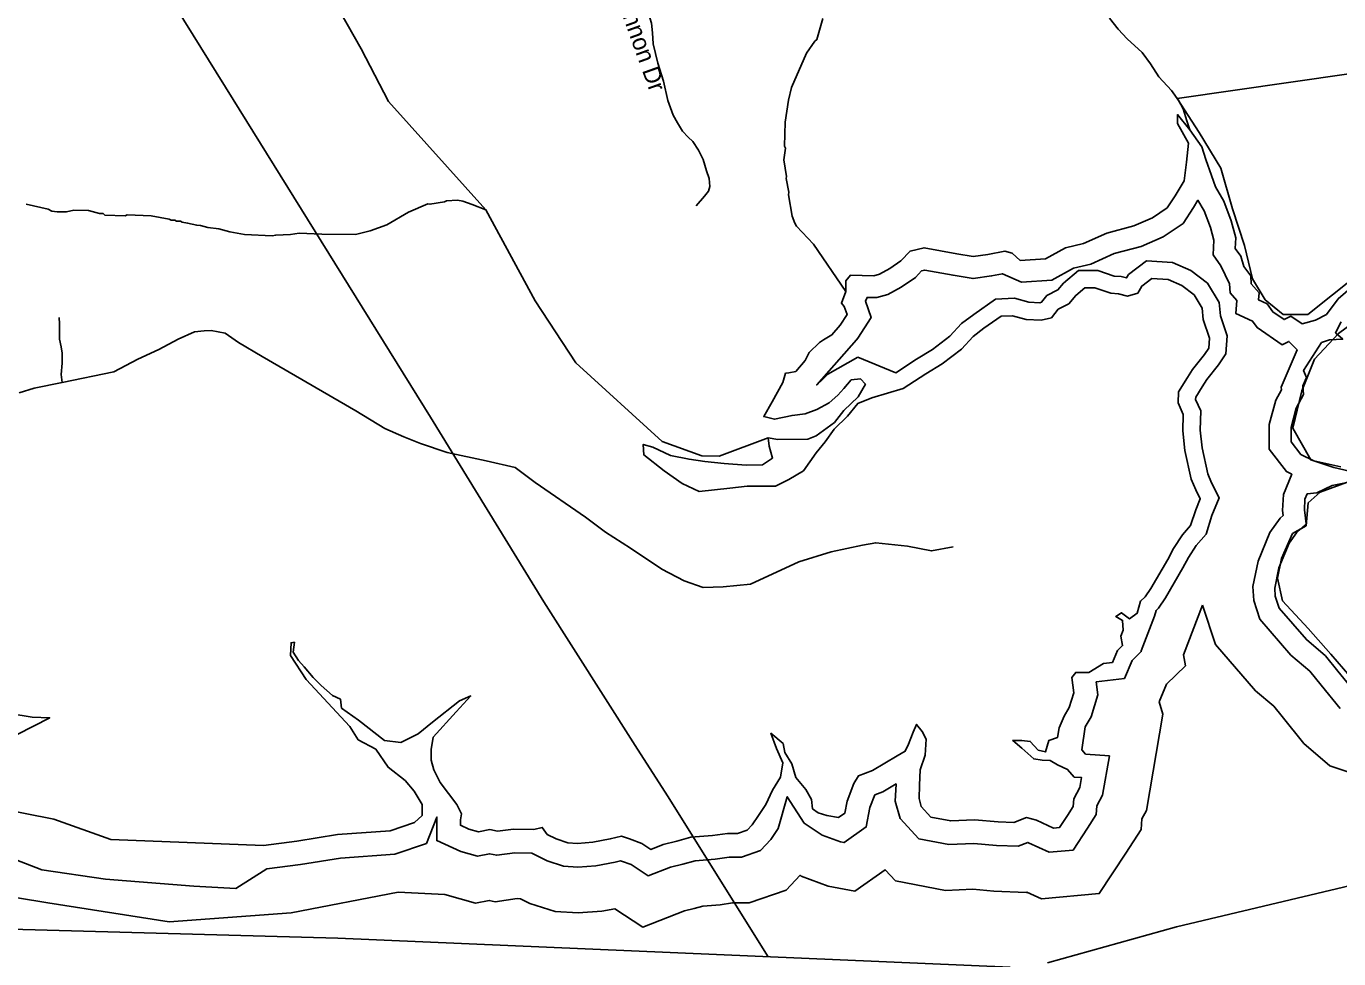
# Model space of a CAD drawing. Extents: x 1159738 to 1321356, y 736314 to 882035.
# Drawn here: x 1257270 to 1262980, y 748344 to 752399 of the extents above; entities that cross this region are included whole.
import ezdxf

# ---------------------------------------------------------------- set-up
doc = ezdxf.new("R2010")
doc.units = 0
for name, color, linetype in [('Exist Boundary Political City Limit New', 7, 'Continuous'), ('Exist Boundary Political CountyLine', 7, 'Continuous'), ('Exist Hydrographic Buffer Line', 7, 'Continuous'), ('Exist Hydrographic Creek Single Shore', 7, 'Continuous'), ('Exist Hydrographic Lake Shore', 7, 'Continuous'), ('Exist Hydrographic Misc Water Feature', 7, 'Continuous'), ('Exist Road Non-System Type 51', 7, 'Continuous'), ('Exist Road Non-System Type 51 Label', 7, 'Continuous'), ('Exist Road Secondary Type 51 Attributed', 7, 'Continuous'), ('Exist Utilities Electrical Transmission Line', 7, 'Continuous'), ('Map Preparation Boundary City Limit Buffer Line', 7, 'Continuous')]:
    doc.layers.add(name, color=color, linetype=linetype)

msp = doc.modelspace()

# ---------------------------------------------------------------- linework, layer by layer
at = {"layer": 'Exist Boundary Political City Limit New'}
for points in [[(1263060.1, 751317.4), (1262845.2, 751145.3), (1262737.8, 751145.3), (1262660.4, 751209.8), (1262604.6, 751300.2), (1262570.2, 751446.4), (1262518.6, 751605.5), (1262467, 751781.9), (1262372.5, 751936.7), (1262276.5, 752084.9), (1264003.4, 752333)], [(1262847.4, 750326), (1262899, 750373.3), (1263101, 750446.4), (1262959.1, 750480.8), (1262858.1, 750513.1), (1262780.8, 750650.7), (1262819.4, 750814.2), (1262875.3, 750951.8), (1262978.5, 751063.6), (1263073, 751132.4)], [(1263027.9, 749573.3), (1262946.2, 749667.9), (1262847.4, 749779.8), (1262735.6, 749900.2), (1262714.2, 749999.1), (1262731.3, 750085.1), (1262778.6, 750192.7), (1262838.8, 750227.1), (1262847.4, 750326)]]:
    msp.add_lwpolyline(points, dxfattribs=at)
at = {"layer": 'Exist Boundary Political CountyLine'}
for points in [[(1263842.9, 748855.2), (1262274.7, 748482.5), (1261713.3, 748325.6)], [(1261550.8, 748306.9), (1258624.9, 748432.8), (1256569.7, 748490), (1256129.9, 748512.9), (1255230.4, 748578.6), (1254565.9, 748689.5), (1253270, 748678.4), (1252660.8, 748623), (1251716.3, 748441.3), (1251200.5, 748361.6), (1250953.9, 748338.5)]]:
    msp.add_lwpolyline(points, dxfattribs=at)
at = {"layer": 'Exist Hydrographic Buffer Line'}
for points in [[(1262985.8, 749432.3), (1262903.1, 749534.2), (1262854.5, 749594.2), (1262772.2, 749664.7), (1262637.2, 749820.2), (1262610.3, 749902.1), (1262606.2, 749962.7), (1262629.1, 750072.3), (1262680.7, 750197.5), (1262724.7, 750259.8), (1262738, 750272), (1262735.5, 750293.8), (1262739.2, 750363.3), (1262775.4, 750451), (1262752.4, 750462.7), (1262678.1, 750560.2), (1262678.1, 750666.6), (1262706.2, 750772.6), (1262730.5, 750818.1), (1262729.8, 750829.6), (1262798.7, 750992.5), (1262763.7, 751028.6), (1262734.3, 751014.3), (1262625, 751088.5), (1262605.3, 751117.2), (1262531.9, 751150.4), (1262536.4, 751207.1), (1262507.4, 751239.3), (1262504.6, 751279.5), (1262467.4, 751358), (1262433.2, 751404.5), (1262436.7, 751468.7), (1262422.1, 751523.6), (1262394.7, 751597.1), (1262367.5, 751642.8), (1262348.3, 751611.3), (1262302.6, 751541.6), (1262215.8, 751483.3), (1262120.2, 751441.2), (1262002.7, 751410.3), (1261901.1, 751364.7), (1261826.2, 751346.5), (1261731.5, 751294.8), (1261600.1, 751286.3)], [(1260887.5, 750960.4), (1261053.5, 750892.5), (1261143.7, 750951.6), (1261212.4, 750993), (1261287.7, 751051), (1261339.4, 751105.9), (1261392.2, 751146.3), (1261486.3, 751212.2), (1261569.5, 751216.2), (1261631.5, 751198.6), (1261679.4, 751196.9), (1261687.4, 751198.7), (1261710.4, 751228.3), (1261758.2, 751252.7), (1261782, 751281.6), (1261847.5, 751337.2), (1261932.1, 751337.2), (1262003.4, 751312.5), (1262034.1, 751310.4), (1262056.9, 751304.8), (1262065.1, 751319.5), (1262144.5, 751379.4), (1262257.1, 751371.9), (1262336.1, 751336.8), (1262408.7, 751282.3), (1262459.4, 751197.9), (1262465.2, 751139.4), (1262494.1, 751052.7), (1262489.6, 750974.3), (1262456.5, 750926.1), (1262406, 750863.2), (1262386.1, 750831), (1262357.8, 750786.3), (1262357.5, 750776.4), (1262379.7, 750726.1), (1262376.9, 750642.9), (1262385.6, 750566.5), (1262410.4, 750452.8), (1262426.3, 750414.3), (1262460.5, 750348), (1262428.7, 750270.9), (1262402.7, 750189.7), (1262360.2, 750141.3), (1262326, 750089.5), (1262302.4, 750043.7), (1262226.3, 749913.3), (1262195.9, 749869.1), (1262185.4, 749858.9), (1262178.5, 749834.2), (1262120.5, 749683.1), (1262121.1, 749679.8), (1262081.2, 749641), (1262048, 749562.5), (1261925, 749547.5)], [(1261600.1, 751286.3), (1261516.9, 751322.7), (1261470, 751313.6), (1261389.3, 751301.6), (1261302.5, 751316.1), (1261178.7, 751338.9), (1261165.1, 751335.7), (1261138.1, 751306.3), (1261075.9, 751264), (1261018.5, 751233.1), (1260970.3, 751219), (1260928.3, 751220), (1260921.5, 751202.9), (1260945.9, 751132.1), (1260887.7, 751042.7), (1260882, 751036), (1260708.9, 750839.7), (1260734.2, 750862.6), (1260756.8, 750886.4), (1260887.5, 750960.4)], [(1262387.6, 749882.1), (1262304.7, 749665.9), (1262313.4, 749618.2), (1262231.2, 749538.4), (1262198.6, 749461)], [(1263923.6, 749057.9), (1263823.9, 749059.8), (1263732.1, 748998.2), (1263582.1, 749063.7), (1263485.7, 749052), (1263421.7, 749122.9), (1263350.4, 749118.4), (1263330, 749120.2), (1263231.1, 749090.7), (1263055, 749145.9), (1262942, 749182.5), (1262828.9, 749280), (1262733.9, 749397), (1262697.7, 749441.7), (1262618.3, 749509.7), (1262443.9, 749710.6), (1262387.6, 749882.1)], [(1261925, 749547.5), (1261932.1, 749492.2), (1261902.5, 749395.3), (1261877.3, 749351.9), (1261862.1, 749252.8), (1261879.1, 749233.6), (1261982.2, 749225.9), (1261952.8, 749054.8), (1261928.2, 749009.3), (1261925.5, 748971.8), (1261886.5, 748911.3), (1261824.6, 748816.8), (1261721, 748807.7), (1261630.4, 748848.7), (1261627.2, 748849.6), (1261584.9, 748832.8), (1261491.6, 748836), (1261392.6, 748845.2), (1261284.3, 748840.2), (1261153.2, 748865.6), (1261071.6, 748954.1), (1261050.9, 749029.5), (1261054, 749102.5), (1261054, 749103.9), (1260996.9, 749069.9), (1260961.9, 749056.3), (1260940.5, 749001), (1260924.7, 748916.9), (1260828.2, 748848.8), (1260812.4, 748851.7), (1260733.1, 748881.6), (1260654.5, 748934), (1260580.8, 749048.3), (1260541.1, 748910.2), (1260509.5, 748862.9), (1260464.2, 748814.1), (1260381.8, 748785.8), (1260327.9, 748785.8), (1260266.8, 748776.9), (1260179.6, 748770.2), (1260126.2, 748755.7), (1260072.9, 748742.8), (1259975.5, 748704.1), (1259902, 748753.1), (1259860.4, 748767.8), (1259854.8, 748769.7), (1259832.4, 748764.3), (1259747.9, 748748.4), (1259669.1, 748742.7), (1259607.5, 748746.3), (1259536, 748769.4), (1259469.4, 748802.7), (1259395.3, 748804.7), (1259317.3, 748793.9), (1259285.7, 748800.5), (1259232.7, 748790.2), (1259160, 748810.9), (1259055.9, 748858.1), (1259056.3, 748960.1), (1259011.6, 748845.7)], [(1262198.6, 749461), (1262215.4, 749408), (1262143.4, 748989), (1262123.5, 748952.2), (1262120.2, 748906.6), (1262053.3, 748802.8), (1261938, 748627.1), (1261686.5, 748604.9), (1261622.7, 748633.8), (1261619.6, 748632.5), (1261479, 748637.4), (1261388.1, 748645.8), (1261269.8, 748640.3), (1261051.2, 748682.8), (1261006.6, 748731.1), (1260874.4, 748637.9), (1260758.9, 748659.3), (1260641.7, 748703.4), (1260636.3, 748707), (1260576, 748642.1), (1260414.9, 748586.9), (1260342.4, 748586.9), (1260288.8, 748579), (1260213.6, 748573.3), (1260175.8, 748563), (1260133.4, 748552.7), (1259951.9, 748480.7), (1259830.7, 748561.5), (1259773.5, 748550.8), (1259670.6, 748543.4), (1259570.7, 748549.1), (1259460.4, 748584.7), (1259419.9, 748605), (1259406.4, 748605.4), (1259310.5, 748592.1), (1259284.4, 748597.5), (1259223.9, 748585.8), (1259091.4, 748623.6), (1258888.5, 748633.8)], [(1253121.9, 748633.2), (1253510.1, 748698), (1253731.9, 748818.2), (1253778.1, 748864.4), (1253833.6, 748836.7), (1254055.4, 748781.2), (1254304.9, 748771.9), (1254545.3, 748818.2), (1254665.4, 748910.7), (1254831.8, 748882.9), (1254979.7, 748845.9), (1254998.2, 748855.2), (1255127.6, 748734.9), (1255386.3, 748670.2), (1255562, 748651.7), (1255959.4, 748624), (1256403.1, 748624), (1256717.3, 748679.5), (1256809.7, 748744.2), (1256966.9, 748651.7), (1257364.3, 748587), (1257891.2, 748503.8), (1258421.9, 748543.2), (1258888.5, 748633.8)], [(1256917.3, 748892.3), (1257338, 748730.4), (1257614.4, 748689.8), (1257999, 748659.5), (1258181.2, 748649.3), (1258316.2, 748734.3)], [(1259011.6, 748845.7), (1258873.5, 748799), (1258636.5, 748781.7), (1258462.6, 748753.6), (1258316.2, 748734.3)]]:
    msp.add_lwpolyline(points, dxfattribs=at)
at = {"layer": 'Exist Hydrographic Creek Single Shore'}
for points in [[(1258727.6, 752300.3), (1258501.6, 752698.7), (1258405.7, 752825.3), (1258342.6, 752971), (1258179.6, 753131.9), (1257827.6, 753700.3), (1257781.6, 753868.6), (1257600.6, 754266.1), (1257601, 754321)], [(1260498.5, 750608.9), (1260284.7, 750529.3), (1260209.7, 750530.8), (1260036.6, 750593.4), (1259661.6, 750935.6), (1259484.6, 751205.1), (1259269, 751601.3), (1258846.6, 752071.4), (1258727.6, 752300.3)]]:
    msp.add_lwpolyline(points, dxfattribs=at)
at = {"layer": 'Exist Hydrographic Lake Shore'}
for points in [[(1263041.8, 751268.9), (1262978, 751214.1), (1262926.4, 751145), (1262879.7, 751121.2), (1262820.8, 751104.5), (1262771.7, 751137.9), (1262742.2, 751123.6), (1262693.1, 751156.9), (1262668.5, 751192.7), (1262631.7, 751209.4), (1262634.1, 751240.3), (1262599.7, 751278.4), (1262597.3, 751314.2), (1262566.6, 751354.7), (1262554.3, 751400), (1262529.7, 751433.3), (1262532.2, 751478.6), (1262512.5, 751552.4), (1262480.6, 751638.2), (1262443.8, 751700.2), (1262426.6, 751750.2), (1262402, 751819.3), (1262384.8, 751874.1), (1262332, 751948), (1262278, 752014.7), (1262278, 751976.6), (1262327.1, 751890.8), (1262317.3, 751807.4), (1262307.5, 751726.4), (1262268.2, 751662), (1262233.8, 751609.6), (1262169.9, 751566.7), (1262088.9, 751531), (1261971, 751500), (1261870.3, 751454.8), (1261791.7, 751435.7), (1261704.5, 751388), (1261594, 751380.9)], [(1261594, 751380.9), (1261559.6, 751411.9), (1261527.6, 751421.4), (1261454, 751407.1), (1261390.1, 751397.6), (1261318.9, 751409.5), (1261176.4, 751435.7), (1261115, 751421.4), (1261075.7, 751378.5), (1261026.6, 751345.2), (1260982.4, 751321.3), (1260957.8, 751314.2), (1260855.9, 751316.6), (1260836.2, 751292.7), (1260836.2, 751245.1), (1260816.6, 751195.1), (1260828.9, 751180.8), (1260841.2, 751145), (1260811.7, 751099.8), (1260774.8, 751056.9), (1260738, 751035.4), (1260720.8, 751023.5), (1260676.6, 750980.6), (1260659.4, 750944.9), (1260617.6, 750897.2), (1260588.2, 750892.5), (1260573.4, 750890.1), (1260561.2, 750849.6), (1260515.7, 750766.2), (1260478.9, 750701.9), (1260525.5, 750689.9), (1260601.7, 750706.6), (1260658.2, 750713.8), (1260709.8, 750732.8), (1260763.8, 750761.4), (1260800.6, 750794.8), (1260827.6, 750823.4), (1260859.6, 750861.5), (1260898.9, 750866.3)], [(1260949.2, 750782.9), (1261085.5, 750823.4), (1261183.8, 750887.7), (1261255, 750930.6), (1261338.5, 750994.9), (1261390.1, 751049.7), (1261436.8, 751085.5), (1261511.7, 751137.9), (1261560.8, 751140.3), (1261619.7, 751123.6), (1261686.1, 751121.2), (1261730.3, 751130.7), (1261759.7, 751168.8), (1261806.4, 751192.7), (1261835.9, 751228.4), (1261875.2, 751261.8), (1261919.4, 751261.8), (1261988.2, 751237.9), (1262022.5, 751235.6), (1262061.8, 751226), (1262106, 751237.9), (1262123.2, 751268.9), (1262167.5, 751302.3), (1262238.7, 751297.5), (1262297.6, 751271.3), (1262351.7, 751230.8), (1262386, 751173.6), (1262391, 751123.6), (1262418, 751042.6), (1262415.5, 750999.7), (1262395.9, 750971.1), (1262344.3, 750906.8), (1262322.2, 750871), (1262282.9, 750809.1), (1262281.7, 750761.4), (1262303.8, 750711.4), (1262301.3, 750639.9), (1262311.1, 750554.1), (1262338.2, 750430.2), (1262357.8, 750382.6), (1262377.4, 750344.5), (1262357.8, 750296.8), (1262335.7, 750227.7), (1262300.1, 750187.2), (1262260.8, 750127.7), (1262236.2, 750080), (1262162.5, 749953.7), (1262138, 749918), (1262118.3, 749898.9), (1262103.6, 749846.5), (1262069.2, 749822.7), (1262034.8, 749848.9), (1262010.3, 749832.2), (1262039.7, 749815.5), (1262042.2, 749772.6), (1262032.4, 749746.4), (1262039.7, 749705.9), (1262017.6, 749684.5), (1261995.5, 749632.1), (1261956.2, 749627.3), (1261892.4, 749589.2), (1261835.9, 749589.2), (1261818.7, 749567.7)], [(1262989, 750482.7), (1262871.1, 750508.9), (1262814.6, 750537.5), (1262772.9, 750592.3), (1262772.9, 750654.2), (1262795, 750737.6), (1262826.9, 750797.2), (1262824.5, 750835.3), (1262839.2, 750871), (1262826.9, 750902), (1262905.5, 751023.5), (1262939.9, 751035.4), (1262997.6, 751037.8), (1262965.7, 751066.4), (1262990.3, 751114)], [(1260898.9, 750866.3), (1260921, 750842.4), (1260889, 750787.6), (1260827.6, 750728.1), (1260785.9, 750675.6), (1260707.3, 750618.5), (1260670.5, 750604.2), (1260540.3, 750601.8), (1260498.5, 750608.9), (1260502.2, 750573.2), (1260516.9, 750520.8), (1260472.7, 750492.2), (1260401.5, 750489.8), (1260305.7, 750497), (1260222.2, 750506.5), (1260153.4, 750516), (1260072.4, 750532.7), (1259996.3, 750568.4), (1259954.5, 750580.3), (1259957, 750535.1), (1260045.4, 750466), (1260124, 750411.2), (1260197.7, 750375.4), (1260330.3, 750389.7), (1260406.4, 750399.3), (1260529.2, 750399.3), (1260588.2, 750427.9), (1260652, 750466), (1260706.1, 750544.6), (1260745.4, 750592.3), (1260784.7, 750647.1), (1260843.6, 750704.2), (1260887.8, 750759), (1260949.2, 750782.9)], [(1263054.1, 749498.6), (1262976.7, 749593.9), (1262922.7, 749660.7), (1262839.2, 749732.1), (1262721.3, 749867.9), (1262704.1, 749920.4), (1262701.7, 749956.1), (1262720.1, 750044.3), (1262764.3, 750151.5), (1262796.2, 750196.7), (1262838, 750234.9), (1262830.6, 750296.8), (1262833.1, 750342.1), (1262842.9, 750365.9), (1262884.6, 750370.7), (1262951, 750401.6), (1263032, 750418.3)], [(1259040.8, 749308), (1259140.3, 749417.6), (1259204.2, 749486.7), (1259155, 749465.3), (1259037.1, 749372.4), (1258975.7, 749322.3), (1258899.6, 749284.2), (1258828.4, 749293.7), (1258715.4, 749381.9), (1258641.7, 749434.3), (1258636.8, 749472.4), (1258602.4, 749489.1), (1258553.3, 749532), (1258518.9, 749567.7), (1258479.6, 749613), (1258455, 749641.6), (1258431.7, 749677.3), (1258436.6, 749720.2), (1258421.9, 749717.8), (1258419.4, 749663), (1258488.2, 749558.2), (1258677.3, 749353.3), (1258714.2, 749296.1), (1258790.3, 749255.6), (1258844.3, 749177), (1258918, 749119.8), (1258957.3, 749072.2), (1258992.9, 749015), (1258992.9, 748967.3), (1258958.5, 748936.3), (1258852.9, 748900.6), (1258624.5, 748883.9), (1258447.7, 748855.3), (1258302.8, 748836.3)], [(1261818.7, 749567.7), (1261827.3, 749501), (1261807.6, 749436.7), (1261785.5, 749398.6), (1261763.4, 749348.5), (1261756.1, 749305.7), (1261719.2, 749293.7), (1261704.5, 749243.7), (1261672.5, 749250.9), (1261638.2, 749289), (1261601.3, 749293.7), (1261562, 749293.7), (1261601.3, 749260.4), (1261652.9, 749212.7), (1261689.7, 749208), (1261724.1, 749205.6), (1261756.1, 749186.5), (1261800.3, 749167.5), (1261829.7, 749134.1), (1261861.7, 749131.7), (1261854.3, 749088.8), (1261827.3, 749038.8), (1261824.8, 749005.4), (1261800.3, 748967.3), (1261765.9, 748914.9), (1261738.9, 748912.5), (1261665.2, 748945.9), (1261621, 748957.8), (1261566.9, 748936.3), (1261498.2, 748938.7), (1261395, 748948.3), (1261291.8, 748943.5), (1261205.9, 748960.2), (1261164.1, 749005.4), (1261154.3, 749041.2), (1261156.8, 749098.4), (1261159.2, 749165.1), (1261181.3, 749229.4), (1261185, 749298.5), (1261167.8, 749331.9), (1261143.3, 749362.8), (1261128.5, 749329.5), (1261108.9, 749277.1), (1261094.1, 749246.1), (1261059.7, 749227), (1260951.7, 749162.7), (1260890.3, 749138.9), (1260870.6, 749105.5), (1260841.2, 749029.3), (1260831.3, 748976.9), (1260804.3, 748957.8), (1260752.7, 748967.3), (1260715.9, 748979.2), (1260691.3, 748995.9), (1260686.4, 749036.4), (1260661.9, 749079.3), (1260617.6, 749131.7), (1260600.5, 749191.3), (1260571, 749241.3), (1260563.6, 749279.4), (1260509.6, 749324.7), (1260534.1, 749258), (1260561.2, 749196.1), (1260551.3, 749134.1), (1260516.9, 749076.9), (1260487.5, 749015), (1260455.5, 748967.3), (1260428.5, 748926.8), (1260406.4, 748903), (1260364.7, 748888.7), (1260320.5, 748888.7), (1260255.4, 748879.2), (1260162, 748872), (1260100.6, 748855.3), (1260041.7, 748841), (1259987.7, 748819.6), (1259948.4, 748845.8), (1259894.3, 748864.9), (1259859.9, 748876.8), (1259810.8, 748864.9), (1259734.7, 748850.6), (1259668.4, 748845.8), (1259626.6, 748848.2), (1259575, 748864.9), (1259537, 748883.9), (1259514.9, 748914.9), (1259478, 748905.4), (1259389.6, 748907.8), (1259320.8, 748898.2), (1259286.4, 748905.4), (1259237.3, 748895.8), (1259195.6, 748907.8), (1259158.7, 748924.4), (1259158.7, 748948.3), (1259163.6, 748974.5), (1259144, 749015), (1259070.3, 749110.3), (1259043.3, 749165.1), (1259031, 749208), (1259031, 749253.2), (1259040.8, 749308)], [(1257159.7, 749282.7), (1257372.5, 749392.1), (1257295.6, 749395.1), (1257198.1, 749409.8)], [(1258302.8, 748836.3), (1257638.5, 748862.7), (1257390.2, 748951.4), (1257131.3, 749001.8)]]:
    msp.add_lwpolyline(points, dxfattribs=at)
at = {"layer": 'Exist Hydrographic Misc Water Feature'}
for points in [[(1260836.2, 751245.1), (1260695.1, 751452.2), (1260621.2, 751530.2), (1260613.6, 751542.5), (1260602.4, 751572.8), (1260585.8, 751666.4), (1260587.3, 751677.2), (1260575.7, 751737.8), (1260577.2, 751745.4), (1260566.2, 751817.8), (1260572.7, 751869.5), (1260568.9, 751877.6), (1260571.7, 751981.6), (1260586.4, 752077.1), (1260599.9, 752132.7), (1260664.1, 752282.8), (1260700.9, 752335), (1260709.7, 752341.5), (1260735.4, 752433.2)], [(1262332, 751948), (1262319.9, 751988.2), (1262303.7, 752039.9), (1262284.7, 752074.4), (1262252.7, 752119.6), (1262197.6, 752178.9), (1262161.9, 752236.2), (1262124.5, 752285), (1262060.2, 752344.8), (1262021.2, 752385.9), (1261982.6, 752435)], [(1259269, 751601.3), (1259209.6, 751624.7), (1259169.9, 751637.8), (1259146, 751642.5), (1259097.9, 751639.9), (1259089.8, 751636.1), (1259026.5, 751625), (1259017.5, 751626.2), (1258932.5, 751590.4), (1258838.9, 751535.4), (1258766.2, 751509.4), (1258701.9, 751493)], [(1257269.6, 751625.4), (1257333.2, 751611), (1257365.1, 751603), (1257380.8, 751594.5), (1257404.8, 751591.5), (1257444.8, 751592.4), (1257477.1, 751599.9), (1257541.1, 751597.8), (1257588.7, 751584.5), (1257604.7, 751584.2), (1257612.5, 751578.3), (1257700.6, 751575.4), (1257708.7, 751579.2), (1257812.8, 751575.4), (1257892.4, 751560.6), (1257900.5, 751556.3), (1257916.5, 751555.8), (1257924.3, 751551.4), (1257940.4, 751550.9), (1257948.2, 751546.5), (1257972.2, 751543.3), (1258012, 751533.8), (1258028.1, 751533.3), (1258059.8, 751524), (1258107.8, 751518.3), (1258155.5, 751504.5), (1258219.4, 751494.1), (1258339.3, 751487.9), (1258355.5, 751490.7), (1258419.6, 751493), (1258457.8, 751499.4), (1258555.9, 751494.5), (1258701.9, 751493)]]:
    msp.add_lwpolyline(points, dxfattribs=at)
at = {"layer": 'Exist Road Non-System Type 51'}
for points in [[(1259874.2, 752623.3), (1259907.4, 752587), (1259934.9, 752544.5), (1259954.9, 752507.8), (1259975.8, 752458.6), (1259990.8, 752411.9), (1259994.9, 752370.5), (1259997.4, 752322.9), (1260018.2, 752238.7), (1260042.4, 752160.3), (1260060.7, 752076.5), (1260084, 752012.3), (1260103.2, 751978.9), (1260125.7, 751943), (1260149.8, 751917.2), (1260170.6, 751898.5), (1260194.8, 751860.9), (1260215.6, 751819.2), (1260229.8, 751770.9), (1260240.6, 751736.7), (1260243.9, 751702.5), (1260238.9, 751681.6), (1260220.6, 751659.9), (1260184.8, 751618.7)], [(1257426.2, 750849.4), (1257422.5, 750885.3), (1257426.1, 750934.1), (1257426.1, 750977.4), (1257422.5, 751004.5), (1257415.3, 751038.8), (1257415.3, 751105.7), (1257413.5, 751132.8)], [(1258703.3, 750726), (1258830, 750650.2), (1258913.1, 750614), (1258985.3, 750585.1), (1259100.8, 750545.4), (1259270.5, 750509.2), (1259396.9, 750480.3), (1259483.5, 750415.3), (1259703.7, 750263.6), (1259790.4, 750198.5), (1259898.7, 750129.9), (1260034.8, 750037.7), (1260132.2, 749987.1), (1260215.3, 749958.2), (1260301.9, 749961.8), (1260421.1, 749972.6), (1260630.5, 750070.2), (1260771.3, 750113.5), (1260908.5, 750142.4), (1260966.2, 750153.3), (1261103.4, 750138.8), (1261208.1, 750117.2), (1261302, 750135.2)]]:
    msp.add_lwpolyline(points, dxfattribs=at)
at = {"layer": 'Exist Road Secondary Type 51 Attributed'}
msp.add_lwpolyline([(1257239.5, 750804.7), (1257304.9, 750825.5), (1257426.2, 750849.4), (1257651.2, 750895.8), (1257755.7, 750951.4), (1257846.6, 750993), (1257931.2, 751037.7), (1258001.4, 751069.6), (1258044.5, 751074.4), (1258074.8, 751076), (1258135.5, 751064.8), (1258192.9, 751023.3), (1258296.6, 750962.6), (1258703.3, 750726)], dxfattribs=at)
at = {"layer": 'Exist Utilities Electrical Transmission Line'}
msp.add_lwpolyline([(1256963.1, 754026.9), (1257567.1, 753052), (1258169.8, 752080.4), (1259029.2, 750698.6), (1259521.5, 749896.3), (1259918.9, 749270.8), (1260059.7, 749051.8), (1260498.5, 748352.2)], dxfattribs=at)
at = {"layer": 'Map Preparation Boundary City Limit Buffer Line'}
for points in [[(1263060.1, 751317.4), (1262845.2, 751145.3), (1262737.8, 751145.3), (1262660.4, 751209.8), (1262604.6, 751300.2), (1262570.2, 751446.4), (1262518.6, 751605.5), (1262467, 751781.9), (1262372.5, 751936.7), (1262276.5, 752084.9), (1264003.4, 752333)], [(1262847.4, 750326), (1262899, 750373.3), (1263101, 750446.4), (1262959.1, 750480.8), (1262858.1, 750513.1), (1262780.8, 750650.7), (1262819.4, 750814.2), (1262875.3, 750951.8), (1262978.5, 751063.6), (1263073, 751132.4)], [(1263027.9, 749573.3), (1262946.2, 749667.9), (1262847.4, 749779.8), (1262735.6, 749900.2), (1262714.2, 749999.1), (1262731.3, 750085.1), (1262778.6, 750192.7), (1262838.8, 750227.1), (1262847.4, 750326)]]:
    msp.add_lwpolyline(points, dxfattribs=at)

# ---------------------------------------------------------------- texts
at = {"layer": 'Exist Road Non-System Type 51 Label'}
msp.add_text('Cannon Dr', height=75, rotation=289.6911, dxfattribs=at).set_placement((1259820.5, 752564.7))

doc.saveas('drawing.dxf')
